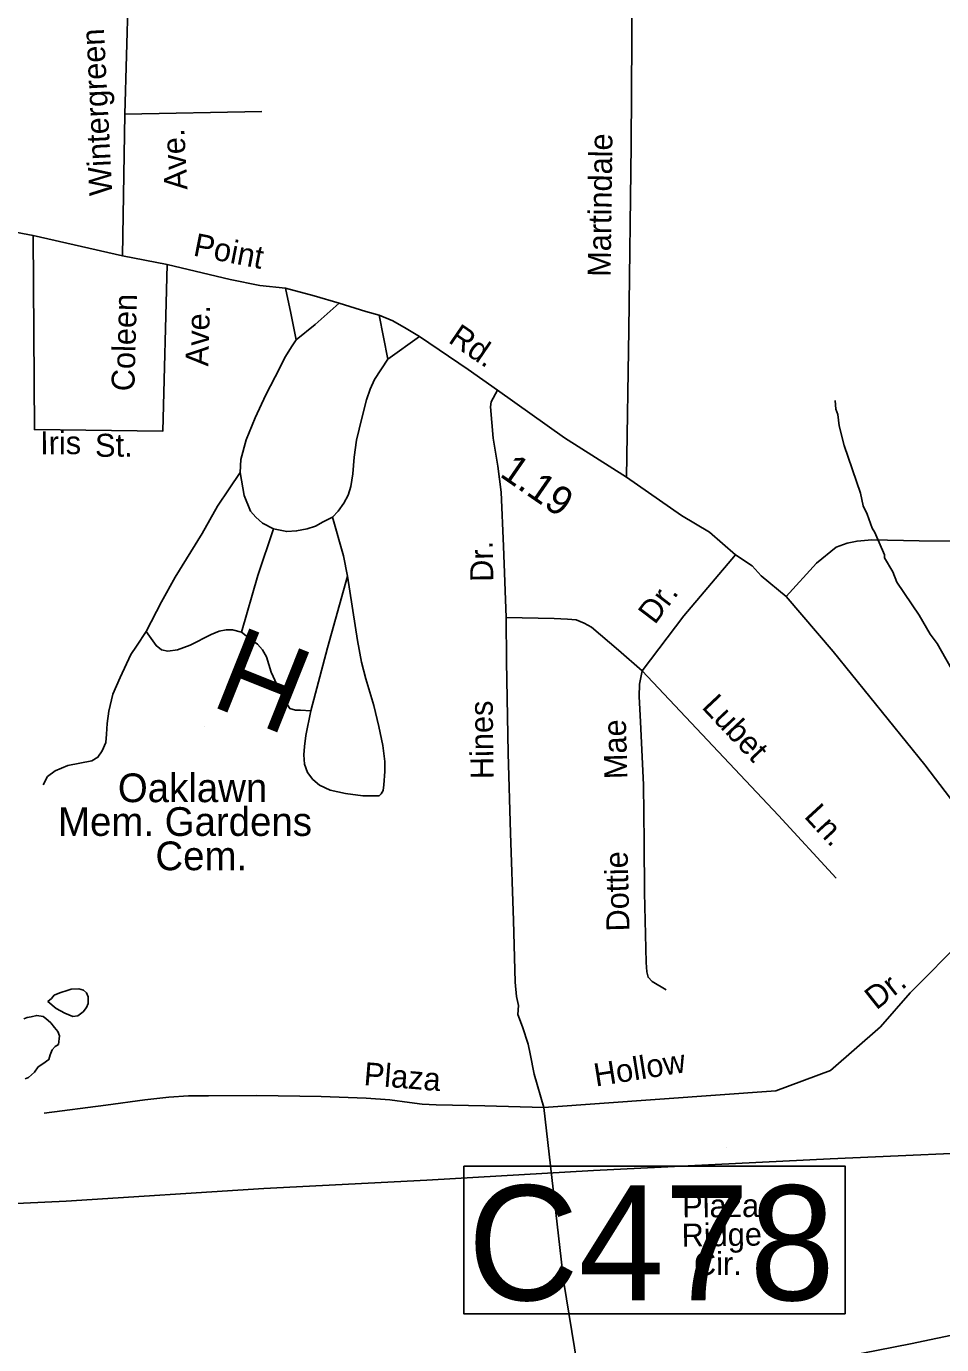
# Model space of a CAD drawing. Extents: x 1551653 to 1702041, y 811336 to 920032.
# Drawn here: x 1652781 to 1655395, y 845509 to 849276 of the extents above; entities that cross this region are included whole.
import ezdxf

# ---------------------------------------------------------------- set-up
doc = ezdxf.new("R2010")
doc.units = 0
for name, color, linetype in [('Old_Level_10', 7, 'Continuous'), ('Old_Level_11', 7, 'Continuous'), ('Old_Level_17', 7, 'Continuous'), ('Old_Level_22', 7, 'Continuous'), ('Old_Level_27', 7, 'Continuous'), ('Old_Level_31', 7, 'Continuous'), ('Old_Level_32', 7, 'Continuous'), ('Old_Level_35', 7, 'Continuous'), ('Old_Level_56', 7, 'Continuous'), ('Old_Level_62', 7, 'Continuous')]:
    doc.layers.add(name, color=color, linetype=linetype)

msp = doc.modelspace()

# ---------------------------------------------------------------- linework, layer by layer
at = {"layer": 'Old_Level_22'}
msp.add_line((1653290.195, 847275.663), (1653290.195, 847275.663), dxfattribs=at)
at = {"layer": 'Old_Level_27'}
msp.add_lwpolyline([(1656485.535, 845768.826), (1656004.642, 845657.706), (1655305.782, 845511.487), (1654475.077, 845348.848), (1654115.27, 845304.04), (1653959.072, 845297.238), (1653509.728, 845302.217), (1653282.569, 845342.047), (1652939.344, 845415.068), (1652124.168, 845632.324), (1651906.977, 845678.351), (1651649.612, 845721.728), (1651472.511, 845733.544), (1651283.407, 845726.376), (1651102.605, 845712.982), (1650934.476, 845692.183), (1650807.908, 845672.33)], dxfattribs=at)
at = {"layer": 'Old_Level_31'}
msp.add_lwpolyline([(1654030.108, 846019.05), (1655119.226, 846019.05), (1655119.226, 845597.505), (1654030.108, 845597.505), (1654030.108, 846019.05)], dxfattribs=at)
at = {"layer": 'Old_Level_32'}
msp.add_lwpolyline([(1655597.344, 846837.488), (1655347.124, 847165.44), (1655085.335, 847489.836), (1654950.701, 847647.045), (1654879.589, 847706.106), (1654853.746, 847734.249), (1654806.481, 847765.914), (1654731.684, 847830.793), (1654651.901, 847878.205), (1654494.828, 847988.002), (1654317.607, 848099.666), (1654126.689, 848236.618), (1654043.031, 848295.144), (1653903.684, 848390.026), (1653865.915, 848412.205), (1653827.946, 848434.39), (1653788.054, 848450.607), (1653750.24, 848460.781), (1653674.495, 848485.131), (1653602.671, 848505.6), (1653520.686, 848528.077), (1653447.305, 848535.353), (1653362.535, 848552.821), (1653183.024, 848595.242), (1653055.869, 848620.195), (1652800.153, 848678.188), (1652734.369, 848690.531)], dxfattribs=at)
at = {"layer": 'Old_Level_35'}
for p, q in [((1653061.924, 849024.657), (1653073.948, 849459.998)), ((1653055.869, 848620.195), (1653061.924, 849024.657)), ((1653453.688, 849032.308), (1653061.924, 849024.657)), ((1653788.054, 848450.607), (1653813.304, 848324.426)), ((1653903.684, 848390.026), (1653813.304, 848324.426)), ((1654780.73, 846071.066), (1654780.73, 846071.066))]:
    msp.add_line(p, q, dxfattribs=at)
for points in [[(1654494.828, 847988.002), (1654501.377, 848408.501), (1654508.499, 848936.439), (1654512.079, 849546.093), (1654518.745, 850022.011), (1654537.403, 850331.921)], [(1652800.153, 848678.188), (1652804.054, 848123.618), (1653170.557, 848118.627), (1653183.024, 848595.242)], [(1653551.894, 848379.964), (1653536.428, 848455.918), (1653520.686, 848528.077)], [(1653551.894, 848379.964), (1653606.011, 848423.688), (1653674.495, 848485.131)], [(1653391.717, 848001.014), (1653393.675, 848038.393), (1653408.209, 848093.928), (1653434.505, 848157.028), (1653465.05, 848222.444), (1653491.316, 848274.337), (1653520.913, 848332.369), (1653537.681, 848360.043), (1653551.894, 848379.964)], [(1653813.304, 848324.426), (1653775.115, 848266.772), (1653762.94, 848238.803), (1653752.726, 848208.796), (1653738.655, 848156.454), (1653724.16, 848093.114), (1653717.185, 848045.23), (1653713.409, 847997.281), (1653707.274, 847961.185), (1653699.557, 847935.929), (1653687.093, 847913.37), (1653671.614, 847890.27), (1653654.862, 847873.403)], [(1654150.905, 847586.776), (1654144.045, 847790.825), (1654136.965, 847944.65), (1654127.463, 848018.685), (1654113.884, 848098.803), (1654106.305, 848188.803), (1654108.392, 848202.769), (1654126.689, 848236.618)], [(1653123.348, 847546.619), (1653167.085, 847630.976), (1653206.146, 847702.022), (1653282.524, 847826.937), (1653326.53, 847904.886), (1653360.352, 847954.427), (1653391.717, 848001.014)], [(1653486.703, 847840.398), (1653454.817, 847856.655), (1653436.356, 847873.84), (1653421.093, 847890.759), (1653403.38, 847934.942), (1653391.717, 848001.014)], [(1653486.703, 847840.398), (1653524.758, 847832.222), (1653552.612, 847834.056), (1653582.743, 847839.85), (1653606.716, 847847.767), (1653628.773, 847859.725), (1653654.862, 847873.403)], [(1653654.862, 847873.403), (1653686.244, 847763.305), (1653697.871, 847705.238)], [(1653395.06, 847545.1), (1653441.969, 847706.835), (1653486.703, 847840.398)], [(1654950.701, 847647.045), (1655037.964, 847741.868), (1655093.275, 847787.35), (1655125.332, 847799.105), (1655153.465, 847804.935), (1655195.365, 847808.689), (1655331.178, 847805.926), (1655549.068, 847804.703), (1655800.977, 847803.387), (1655934.868, 847804.47)], [(1654539.621, 847434.602), (1654658.479, 847591.872), (1654806.481, 847765.914)], [(1653697.871, 847705.238), (1653726.749, 847521.153), (1653737.904, 847459.493), (1653750.125, 847411.019), (1653773.593, 847334.904), (1653787.385, 847274.992), (1653798.891, 847220.927), (1653804.757, 847174.786), (1653804.59, 847146.774), (1653802.218, 847108.802), (1653800.292, 847092.831), (1653794.088, 847082.952), (1653788.163, 847076.869), (1653776.161, 847077.112), (1653742.142, 847077.204), (1653692.651, 847083.812), (1653648.229, 847093.72), (1653618.504, 847107.929), (1653598.616, 847123.943), (1653584.213, 847143.844), (1653574.899, 847168.047), (1653573.029, 847194.1), (1653575.115, 847218.07), (1653579.367, 847250.002), (1653593.593, 847319.95)], [(1653593.593, 847319.95), (1653640.67, 847499.69), (1653697.871, 847705.238)], [(1654258.533, 846186.441), (1654231.158, 846282.216), (1654219.796, 846339.508), (1654213.962, 846367.641), (1654198.235, 846416.775), (1654184.516, 846452.473), (1654186.866, 846477.712), (1654180.997, 846503.844), (1654176.764, 846544.892), (1654171.738, 846720.889), (1654163.205, 846970.797), (1654156.633, 847198.851), (1654152.148, 847460.684), (1654150.905, 847586.776)], [(1654150.905, 847586.776), (1654288.723, 847583.978), (1654326.698, 847581.803), (1654350.668, 847579.716), (1654373.9, 847570.838), (1654394.48, 847559.414), (1654471.97, 847493.007), (1654539.621, 847434.602)], [(1652829.093, 847108.359), (1652841.186, 847132.329), (1652863.122, 847148.29), (1652899.26, 847163.966), (1652967.374, 847177.588), (1652985.382, 847187.43), (1652997.354, 847205.396), (1653007.646, 847229.399), (1653009.733, 847253.368), (1653011.944, 847283.342), (1653016.074, 847319.277), (1653027.869, 847367.863), (1653048.637, 847415.067), (1653078.991, 847480.884), (1653095.083, 847504.772), (1653123.348, 847546.619)], [(1653123.348, 847546.619), (1653151.146, 847506.432), (1653166.907, 847494.306), (1653185.037, 847490.336), (1653212.931, 847494.172), (1653249.027, 847507.846), (1653309.063, 847537.643), (1653331.274, 847547.397), (1653351.166, 847551.396), (1653369.171, 847551.232), (1653395.06, 847545.1)], [(1653593.593, 847319.95), (1653563.622, 847322.161), (1653549.817, 847322.24), (1653533.691, 847326.37), (1653511.972, 847360.428), (1653480.384, 847430.707), (1653466.667, 847474.611), (1653454.869, 847494.66), (1653440.988, 847510.75), (1653423.026, 847522.922), (1653395.06, 847545.1)], [(1654608.338, 846522.517), (1654568.411, 846546.742), (1654556.649, 846558.786), (1654552.571, 846574.679), (1654550.897, 846600.725), (1654545.956, 846800.735), (1654544.877, 846944.632), (1654543.808, 847108.743), (1654534.854, 847288.621), (1654531.317, 847360.73), (1654532.036, 847396.134), (1654539.621, 847434.602)], [(1654539.621, 847434.602), (1654694.555, 847269.766), (1654929.02, 847020.472), (1655093.875, 846841.63)], [(1654258.533, 846186.441), (1654921.122, 846234.435), (1655077.201, 846292.096), (1655220.023, 846417.346), (1655305.23, 846514.537), (1655611.246, 846822.648)], [(1652831.455, 846170.608), (1653007.616, 846193.646), (1653119.588, 846208.981), (1653187.577, 846216.602), (1653243.482, 846220.27), (1653301.504, 846219.893), (1653439.404, 846221.093), (1653623.239, 846218.157), (1653751.211, 846213.357), (1653819.157, 846208.974), (1653875.016, 846200.637), (1653910.951, 846196.504), (1653950.928, 846194.292), (1654090.744, 846191.451), (1654258.533, 846186.441)], [(1654354.031, 845453.417), (1654316.21, 845686.313), (1654258.533, 846186.441)]]:
    msp.add_lwpolyline(points, dxfattribs=at)
at = {"layer": 'Old_Level_56'}
msp.add_lwpolyline([(1655882.945, 846075.999), (1655636.998, 846065.185), (1655076.999, 846040.343), (1654400.963, 846007.052), (1653924.75, 845979.309), (1653458.816, 845955.356), (1652894.772, 845918.588), (1652224.58, 845887.18), (1651666.786, 845862.492), (1651006.679, 845835.08), (1650442.677, 845810.32), (1650218.035, 845735.241), (1649330.38, 845420.698)], dxfattribs=at)
at = {"layer": 'Old_Level_62'}
for points in [[(1655091.117, 848206.402), (1655092.86, 848182.359), (1655098.806, 848166.365), (1655102.6, 848134.326), (1655116.133, 848078.295), (1655163.09, 847941.987), (1655170.882, 847905.949), (1655182.673, 847881.907), (1655196.411, 847841.819), (1655204.306, 847829.721), (1655231.783, 847765.591), (1655231.783, 847757.594), (1655255.466, 847717.404), (1655267.257, 847687.364), (1655330.515, 847592.886), (1655362.093, 847538.701), (1655381.881, 847512.557), (1655435.194, 847418.182)], [(1652900.135, 846522.053), (1652876.247, 846513.85), (1652860.355, 846507.238), (1652852.358, 846498.318), (1652842.618, 846489.911), (1652865.584, 846469.252), (1652890.293, 846455.872), (1652913.361, 846446.543), (1652928.125, 846448.593), (1652942.991, 846459.768), (1652952.834, 846472.071), (1652957.448, 846483.349), (1652957.755, 846503.137), (1652952.219, 846514.005), (1652943.812, 846522.053), (1652930.791, 846525.59), (1652909.26, 846524.718), (1652900.135, 846522.053)], [(1652777.617, 846268.762), (1652787.254, 846272.607), (1652803.864, 846287.678), (1652814.834, 846302.852), (1652827.957, 846311.156), (1652844.566, 846323.409), (1652849.18, 846337.506), (1652854.511, 846351.603), (1652863.124, 846361.087), (1652872.248, 846366.675), (1652875.324, 846390.973), (1652870.403, 846403.482), (1652861.483, 846415.477), (1652850.923, 846428.088), (1652836.877, 846440.749), (1652828.47, 846447.055), (1652810.425, 846449.567), (1652794.431, 846445.261), (1652783.153, 846444.235), (1652774.028, 846439.827)]]:
    msp.add_lwpolyline(points, dxfattribs=at)

# ---------------------------------------------------------------- texts
at = {"layer": 'Old_Level_10'}
for s, height, rotation, p in [('Wintergreen', 65.61666, 92.868489, (1653026.256, 848793.45)), ('Ave.', 65.6167, 93.076428, (1653241.193, 848809.592)), ('Martindale', 65.6167, 89.227039, (1654449.345, 848559.778)), ('Coleen', 65.6167, 88.446278, (1653089.209, 848232.514)), ('Ave.', 65.6167, 88.446278, (1653300.488, 848303.707)), ('Iris', 65.6167, 0.352356, (1652820.421, 848052.775)), ('St.', 65.6167, 0.352356, (1652977.139, 848045.744)), ('Dr.', 65.6167, 90.981314, (1654114.681, 847689.108)), ('Dr.', 65.6167, 52.919556, (1654575.682, 847564.318)), ('Hines', 65.6167, 90.786531, (1654115.644, 847125.231)), ('Lubet', 65.6167, 313.244178, (1654707.217, 847329.367)), ('Mae', 65.6167, 91.603117, (1654497.672, 847125.636)), ('Ln.', 65.6167, 312.669725, (1654999.697, 847017.163)), ('Dottie', 65.6167, 91.415119, (1654503.592, 846690.328)), ('Dr.', 65.6167, 38.486761, (1655208.402, 846463.389)), ('Hollow', 65.6167, 9.121358, (1654407.068, 846246.318)), ('Plaza', 65.6167, 355.393364, (1653742.936, 846251.006)), ('Plaza', 65.6167, 0.353319, (1654654.325, 845872.574)), ('Ridge', 65.6167, 0.846692, (1654652.758, 845788.757)), ('Cir.', 65.6167, 0.171003, (1654687.578, 845707.537))]:
    msp.add_text(s, height=height, rotation=rotation, dxfattribs=at).set_placement(p)
at = {"layer": 'Old_Level_11'}
for s, rotation, p in [('Point', 348.852894, (1653254.74, 848621.132)), ('Rd.', 325.748928, (1653982.907, 848374.686))]:
    msp.add_text(s, height=65.6167, rotation=rotation, dxfattribs=at).set_placement(p)
at = {"layer": 'Old_Level_17'}
msp.add_text('1.19', height=82.0208, rotation=325.369828, dxfattribs=at).set_placement((1654129.646, 847991.818))
at = {"layer": 'Old_Level_22'}
msp.add_text('H', height=246.062, rotation=158.27975, dxfattribs=at).set_placement((1653613.338, 847477.243))
for s, height, p in [('Oaklawn', 82.0208, (1653042.157, 847059.095)), ('Mem. Gardens', 82.02083, (1652871.222, 846962.618)), ('Cem.', 82.0208, (1653149.451, 846864.666))]:
    msp.add_text(s, height=height, dxfattribs=at).set_placement(p)
at = {"layer": 'Old_Level_31'}
msp.add_text('C478', height=328.0833, dxfattribs=at).set_placement((1654041.187, 845635.867))

doc.saveas('drawing.dxf')
